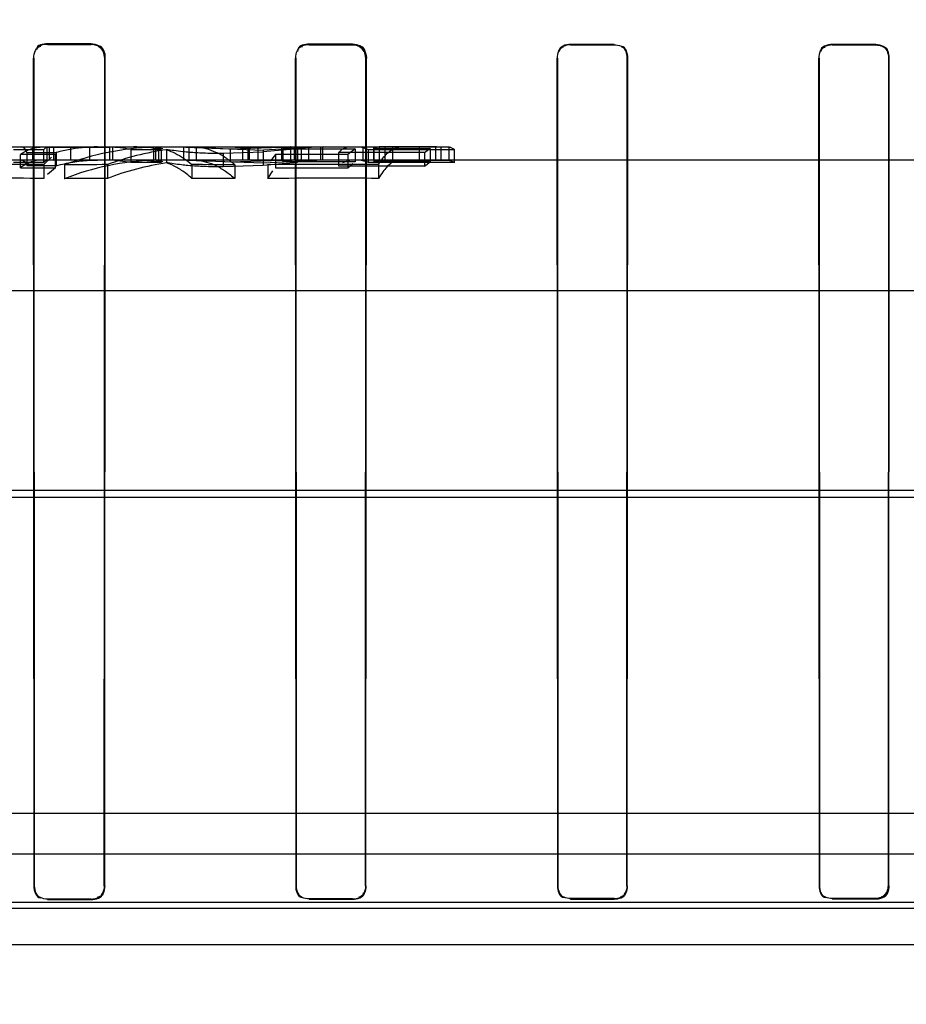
# Model space of a CAD drawing. Header units: millimetres. Extents: x 0 to 297, y 0 to 210.
# Tile 384 of 405: x 242.156 to 242.258, y 158.725 to 158.838. Entities that reach past the tile are written whole.
import ezdxf

# ---------------------------------------------------------------- set-up
doc = ezdxf.new("R2010")
doc.units = ezdxf.units.MM
doc.header["$LTSCALE"] = 16.335
doc.layers.get('0').update_dxf_attribs({"linetype": 'CONTINUOUS'})
for name, color, linetype in [('AXES_REF', 7, 'CONTINUOUS'), ('INTFCLR_1', 7, 'CONTINUOUS'), ('INTFCLR_144815', 7, 'CONTINUOUS'), ('INTFCLR_72935', 7, 'CONTINUOUS')]:
    doc.layers.add(name, color=color, linetype=linetype)

msp = doc.modelspace()

# ---------------------------------------------------------------- linework, layer by layer
at = {"color": 7, "linetype": 'Continuous'}
for radius in [4.8479140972, 4.8475, 4.8164570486]:
    msp.add_circle((241.5069109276, 154.9564782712), radius, dxfattribs=at)
msp.add_arc((241.5069109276, 154.9564782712), 4.8, 278.2771290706, 261.7228709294, dxfattribs=at)
at = {"layer": 'AXES_REF', "color": 7, "linetype": 'Continuous'}
msp.add_arc((241.5069109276, 154.9564782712), 4.91, 113.0826119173, 66.9173880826, dxfattribs=at)
at = {"layer": 'AXES_REF', "color": 9, "linetype": 'Continuous'}
msp.add_arc((241.5069109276, 154.9564782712), 4.4222561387, 94.4118118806, 85.5881881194, dxfattribs=at)
at = {"layer": 'INTFCLR_1', "color": 9, "linetype": 'Continuous'}
for p, q in [((242.1595507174, 158.8347510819), (242.1595507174, 158.8348109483)), ((242.1645507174, 158.8348036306), (242.1645507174, 158.8347442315)), ((242.1895507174, 158.8347154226), (242.1895507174, 158.8347729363)), ((242.1945507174, 158.8347679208), (242.1945507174, 158.8347107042)), ((242.2195507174, 158.8346920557), (242.2195507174, 158.8347481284)), ((242.2245507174, 158.8347451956), (242.2245507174, 158.8346892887)), ((242.2495507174, 158.8346801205), (242.2495507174, 158.8347354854)), ((242.2545507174, 158.8347345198), (242.2545507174, 158.8346792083)), ((242.1579220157, 158.8331826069), (242.1579819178, 158.8331826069)), ((242.1661084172, 158.8331826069), (242.1661673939, 158.8331826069)), ((242.1879606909, 158.8331826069), (242.1880181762, 158.8331826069)), ((242.1960756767, 158.8331826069), (242.1961325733, 158.8331826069)), ((242.2179860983, 158.8331826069), (242.2180420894, 158.8331826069)), ((242.2260549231, 158.8331826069), (242.2261105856, 158.8331826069)), ((242.2479993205, 158.8331826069), (242.2480545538, 158.8331826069)), ((242.2560454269, 158.8331826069), (242.2561005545, 158.8331826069)), ((242.1580354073, 158.7381826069), (242.1579789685, 158.7381826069)), ((242.1661113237, 158.7381826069), (242.1660556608, 158.7381826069)), ((242.1880697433, 158.7381826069), (242.188015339, 158.7381826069)), ((242.1960784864, 158.7381826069), (242.196024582, 158.7381826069)), ((242.2180924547, 158.7381826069), (242.218039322, 158.7381826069)), ((242.2260576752, 158.7381826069), (242.2260048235, 158.7381826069)), ((242.2481043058, 158.7381826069), (242.2480518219, 158.7381826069)), ((242.2560481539, 158.7381826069), (242.2559957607, 158.7381826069)), ((242.2545507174, 158.7367372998), (242.2545507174, 158.7366848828)), ((242.1595507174, 158.7366130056), (242.1595507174, 158.736669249)), ((242.1645507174, 158.7366757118), (242.1645507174, 158.7366198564)), ((242.1895507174, 158.7366486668), (242.1895507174, 158.7367029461)), ((242.1945507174, 158.7367074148), (242.1945507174, 158.7366533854)), ((242.2195507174, 158.7366720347), (242.2195507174, 158.736725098)), ((242.2245507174, 158.7367277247), (242.2245507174, 158.7366748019)), ((242.2495507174, 158.7366839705), (242.2495507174, 158.7367364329))]:
    msp.add_line(p, q, dxfattribs=at)
at = {"layer": 'INTFCLR_1', "color": 6, "linetype": 'Continuous'}
for p, q in [((242.1595507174, 158.8348109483), (242.1645507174, 158.8348036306)), ((242.1645507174, 158.8347442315), (242.1595507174, 158.8347510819)), ((242.1895507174, 158.8347729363), (242.1945507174, 158.8347679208)), ((242.1945507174, 158.8347107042), (242.1895507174, 158.8347154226)), ((242.2195507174, 158.8347481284), (242.2245507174, 158.8347451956)), ((242.2245507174, 158.8346892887), (242.2195507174, 158.8346920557)), ((242.2495507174, 158.8347354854), (242.2545507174, 158.8347345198)), ((242.2545507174, 158.8346792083), (242.2495507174, 158.8346801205)), ((242.1579220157, 158.8331826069), (242.1579789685, 158.7381826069)), ((242.1579819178, 158.8331826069), (242.1580354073, 158.7381826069)), ((242.1660556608, 158.7381826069), (242.1661084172, 158.8331826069)), ((242.1661113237, 158.7381826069), (242.1661673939, 158.8331826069)), ((242.1879606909, 158.8331826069), (242.1880153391, 158.7381826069)), ((242.1880181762, 158.8331826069), (242.1880697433, 158.7381826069)), ((242.196024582, 158.7381826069), (242.1960756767, 158.8331826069)), ((242.1960784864, 158.7381826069), (242.1961325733, 158.8331826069)), ((242.2179860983, 158.8331826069), (242.218039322, 158.7381826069)), ((242.2180420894, 158.8331826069), (242.2180924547, 158.7381826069)), ((242.2260048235, 158.7381826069), (242.2260549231, 158.8331826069)), ((242.2260576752, 158.7381826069), (242.2261105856, 158.8331826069)), ((242.2479993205, 158.8331826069), (242.2480518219, 158.7381826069)), ((242.2480545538, 158.8331826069), (242.2481043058, 158.7381826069)), ((242.2559957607, 158.7381826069), (242.2560454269, 158.8331826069)), ((242.2560481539, 158.7381826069), (242.2561005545, 158.8331826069)), ((242.2495507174, 158.736736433), (242.2545507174, 158.7367372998)), ((242.1595507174, 158.736669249), (242.1645507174, 158.7366757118)), ((242.1645507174, 158.7366198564), (242.1595507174, 158.7366130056)), ((242.1895507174, 158.7367029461), (242.1945507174, 158.7367074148)), ((242.1945507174, 158.7366533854), (242.1895507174, 158.7366486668)), ((242.2195507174, 158.736725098), (242.2245507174, 158.7367277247)), ((242.2245507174, 158.7366748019), (242.2195507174, 158.7366720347)), ((242.2545507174, 158.7366848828), (242.2495507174, 158.7366839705))]:
    msp.add_line(p, q, dxfattribs=at)
at = {"layer": 'INTFCLR_1', "color": 7, "linetype": 'Continuous'}
msp.add_line((242.1960756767, 158.8331826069), (242.1959593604, 158.833768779), dxfattribs=at)
for points in [[(242.1645507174, 158.8348036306), (242.1646209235, 158.8348020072), (242.164691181, 158.8347973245), (242.1647613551, 158.8347895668), (242.1648312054, 158.8347787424), (242.1649007, 158.8347648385), (242.1649700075, 158.8347477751), (242.1650390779, 158.8347274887), (242.1651076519, 158.8347039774), (242.1651755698, 158.8346772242)], [(242.1651522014, 158.8346227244), (242.1650880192, 158.8346480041), (242.1650227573, 158.8346704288), (242.1649565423, 158.8346899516), (242.1648893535, 158.8347065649), (242.1648214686, 158.8347201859), (242.1647534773, 158.8347307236), (242.1646856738, 158.834738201), (242.1646180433, 158.8347426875), (242.1645507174, 158.8347442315)], [(242.1960119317, 158.8337907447), (242.1960370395, 158.8337262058), (242.1960593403, 158.833660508), (242.1960787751, 158.8335937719), (242.1960953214, 158.833525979), (242.1961088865, 158.8334573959), (242.1961193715, 158.8333885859), (242.1961267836, 158.8333198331), (242.1961311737, 158.8332511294), (242.1961325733, 158.8331826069)], [(242.2555727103, 158.7371608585), (242.2556362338, 158.7372286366), (242.2556956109, 158.7373007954), (242.2557505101, 158.7373771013), (242.2558007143, 158.7374574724), (242.2558457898, 158.7375414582), (242.2558852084, 158.7376281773), (242.2559187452, 158.7377170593), (242.2559463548, 158.7378078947), (242.255967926, 158.7379002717), (242.2559833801, 158.7379937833), (242.2559926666, 158.7380880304), (242.2559957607, 158.7381826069)], [(242.2560481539, 158.7381826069), (242.256044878, 158.7380835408), (242.2560351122, 158.7379853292), (242.2560189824, 158.7378883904), (242.2559966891, 158.7377933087), (242.2559683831, 158.7377002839), (242.2559340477, 158.7376091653), (242.2558937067, 158.7375201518), (242.2558475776, 158.73743384), (242.2557958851, 158.7373506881), (242.2557388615, 158.7372710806), (242.255676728, 158.7371953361), (242.2556097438, 158.7371237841)], [(242.2545507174, 158.7367372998), (242.2546331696, 158.7367396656), (242.2547122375, 158.736746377), (242.2547877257, 158.7367569), (242.2548587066, 158.7367705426), (242.2549258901, 158.7367868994), (242.2549915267, 158.7368062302), (242.2550567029, 158.7368288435), (242.2551200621, 158.7368542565), (242.2551802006, 158.7368816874), (242.2552368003, 158.7369106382), (242.2552902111, 158.7369409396), (242.255340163, 158.7369720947), (242.2553866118, 158.7370037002), (242.2554297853, 158.7370355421), (242.255469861, 158.7370674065), (242.2555069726, 158.7370990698), (242.2555412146, 158.7371302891), (242.2555727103, 158.7371608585)], [(242.2556097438, 158.7371237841), (242.2555782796, 158.7370932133), (242.2555439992, 158.7370618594), (242.255506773, 158.7370299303), (242.2554665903, 158.7369977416), (242.2554232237, 158.7369654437), (242.2553762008, 158.7369330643), (242.2553250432, 158.7369007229), (242.2552699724, 158.7368690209), (242.2552116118, 158.7368387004), (242.2551499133, 158.7368100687), (242.2550849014, 158.7367834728), (242.2550174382, 158.7367595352), (242.2549485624, 158.7367387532), (242.2548774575, 158.736721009), (242.2548022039, 158.7367061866), (242.254722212, 158.7366947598), (242.2546383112, 158.7366874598), (242.2545507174, 158.7366848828)]]:
    msp.add_lwpolyline(points, dxfattribs=at)
at = {"layer": 'INTFCLR_1', "color": 6, "linetype": 'Continuous'}
for points in [[(242.1595507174, 158.8348109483), (242.1590847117, 158.8348116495), (242.1582869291, 158.8346779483), (242.1582875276, 158.8342119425)], [(242.1595507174, 158.8347510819), (242.1591025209, 158.8347517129), (242.1583348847, 158.8346239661), (242.1583354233, 158.8341757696)], [(242.1895507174, 158.8347154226), (242.1890401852, 158.8347159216), (242.1882231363, 158.8344611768), (242.1882237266, 158.8339506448)], [(242.1895507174, 158.8347729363), (242.1891019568, 158.8347734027), (242.1883301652, 158.8346524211), (242.1883307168, 158.8342036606)], [(242.2195507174, 158.8347481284), (242.2190325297, 158.8347484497), (242.2182007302, 158.8344943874), (242.2182013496, 158.8339762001)], [(242.2195507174, 158.8346920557), (242.2190506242, 158.8346923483), (242.218248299, 158.8344464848), (242.218248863, 158.8339463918)], [(242.2260549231, 158.8331826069), (242.2260554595, 158.8336608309), (242.2258507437, 158.8344443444), (242.2253725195, 158.834444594)], [(242.2261105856, 158.8331826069), (242.2261111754, 158.8336790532), (242.2258979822, 158.8344920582), (242.2254015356, 158.8344923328)], [(242.2495507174, 158.8347354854), (242.2490383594, 158.8347356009), (242.2482148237, 158.8344865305), (242.2482154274, 158.8339741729)], [(242.2495507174, 158.8346801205), (242.2490532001, 158.8346802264), (242.24825647, 158.8344332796), (242.2482570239, 158.8339357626)], [(242.2545507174, 158.8347345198), (242.2550600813, 158.8347344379), (242.2558807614, 158.8344904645), (242.2558801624, 158.8339811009)], [(242.2560454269, 158.8331826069), (242.2560459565, 158.8336591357), (242.2558398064, 158.8344388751), (242.2553632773, 158.8344389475)], [(242.1579789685, 158.7381826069), (242.1579789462, 158.7376668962), (242.1582257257, 158.7368356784), (242.1587414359, 158.7368364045)], [(242.1580354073, 158.7381826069), (242.1580353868, 158.7376795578), (242.1582848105, 158.7368737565), (242.1587878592, 158.7368744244)], [(242.1661113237, 158.7381826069), (242.1661113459, 158.7376631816), (242.165853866, 158.7368324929), (242.1653344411, 158.7368318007)], [(242.188015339, 158.7381826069), (242.1880153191, 158.7377038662), (242.1882089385, 158.7369130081), (242.1886876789, 158.7369134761)], [(242.1880697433, 158.7381826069), (242.1880697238, 158.7376874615), (242.1883201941, 158.7368973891), (242.1888153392, 158.7368978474)], [(242.1960784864, 158.7381826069), (242.1960785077, 158.7376687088), (242.1958152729, 158.7368515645), (242.1953013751, 158.7368510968)], [(242.218039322, 158.7381826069), (242.2180393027, 158.7377083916), (242.2182350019, 158.736927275), (242.2187092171, 158.7369275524)], [(242.2180924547, 158.7381826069), (242.2180924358, 158.7376929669), (242.2183430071, 158.7369135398), (242.218832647, 158.7369138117)], [(242.2260576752, 158.7381826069), (242.2260576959, 158.7376695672), (242.2257851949, 158.7368593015), (242.2252721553, 158.7368590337)], [(242.2480518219, 158.7381826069), (242.2480518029, 158.7377108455), (242.2482483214, 158.7369349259), (242.2487200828, 158.7369350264)], [(242.2481043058, 158.7381826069), (242.2481042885, 158.7377273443), (242.2482939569, 158.7369785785), (242.2487492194, 158.7369786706)], [(242.1645507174, 158.7366757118), (242.165032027, 158.7366763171), (242.1658172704, 158.7368878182), (242.165817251, 158.7373691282)], [(242.1945507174, 158.7367074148), (242.1950183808, 158.736707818), (242.1957843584, 158.7369080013), (242.1957843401, 158.737375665)], [(242.2245507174, 158.7367277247), (242.2250098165, 158.7367279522), (242.2257636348, 158.7369211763), (242.2257636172, 158.7373802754)]]:
    msp.add_open_spline(points, degree=3, dxfattribs=at)
at = {"layer": 'INTFCLR_1', "color": 7, "linetype": 'Continuous'}
for points in [[(242.1651755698, 158.8346772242), (242.1656441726, 158.8344803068), (242.1661382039, 158.8340023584), (242.166137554, 158.8334940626)], [(242.1661084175, 158.8331826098), (242.1661090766, 158.8336709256), (242.1659101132, 158.8344769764), (242.1654217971, 158.8344766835)], [(242.1661084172, 158.8331826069), (242.16610899, 158.8336610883), (242.1658906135, 158.8342726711), (242.1654494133, 158.834457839)], [(242.1661673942, 158.8331826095), (242.1661681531, 158.8336891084), (242.1659623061, 158.8345255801), (242.1654558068, 158.8345251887)], [(242.1945507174, 158.8347679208), (242.1950104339, 158.8347674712), (242.1956156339, 158.8345907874), (242.1957916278, 158.8341660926)], [(242.1959593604, 158.833768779), (242.1957740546, 158.8342158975), (242.1953163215, 158.8346837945), (242.1948323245, 158.8346842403)], [(242.196075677, 158.8331826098), (242.1960762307, 158.8336647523), (242.1958737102, 158.8344574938), (242.1953915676, 158.8344570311)], [(242.1961325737, 158.8331826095), (242.1961332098, 158.8336829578), (242.1959228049, 158.8345056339), (242.1954224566, 158.8345050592)], [(242.2545507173, 158.7367373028), (242.255005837, 158.7367375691), (242.2557538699, 158.7369274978), (242.2557539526, 158.7373826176)], [(242.2545507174, 158.7366848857), (242.2550223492, 158.7366851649), (242.2557975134, 158.7368820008), (242.2557975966, 158.7373536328)]]:
    msp.add_open_spline(points, degree=3, dxfattribs=at)
at = {"layer": 'INTFCLR_144815', "color": 9, "linetype": 'Continuous'}
for p, q in [((242.1545720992, 158.822978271), (242.1693959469, 158.8229782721)), ((242.171208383, 158.8229782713), (242.1784434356, 158.8229782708)), ((242.1843120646, 158.8211102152), (242.1843120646, 158.8226236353)), ((242.1873703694, 158.822978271), (242.2041766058, 158.8229782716)), ((242.4404953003, 158.8214782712), (241.968878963, 158.8214782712)), ((242.1797004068, 158.822255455), (242.1797004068, 158.8207278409)), ((242.5888027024, 158.8064782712), (241.998449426, 158.8064782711)), ((242.6440459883, 158.7835717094), (241.9365231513, 158.7835717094)), ((241.9800077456, 158.7827866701), (242.6108605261, 158.7827866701)), ((242.4970052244, 158.7418272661), (242.0370962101, 158.7418272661)), ((242.1231874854, 158.7356267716), (242.4109139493, 158.7356267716)), ((242.4064449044, 158.7362657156), (242.1276564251, 158.7362634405)), ((241.8744742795, 158.7314782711), (242.6834933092, 158.7314782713))]:
    msp.add_line(p, q, dxfattribs=at)
at = {"layer": 'INTFCLR_144815', "color": 6, "linetype": 'Continuous'}
for p, q in [((242.1556668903, 158.8226941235), (242.1591395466, 158.8226941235)), ((242.1578307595, 158.8229782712), (242.1578307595, 158.8214782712)), ((242.1591395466, 158.8211833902), (242.1591395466, 158.8226941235)), ((242.1594882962, 158.8229628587), (242.1594882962, 158.8214622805)), ((242.1594882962, 158.8229628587), (242.1666525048, 158.8229628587)), ((242.1597517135, 158.8229782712), (242.1597517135, 158.8214782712)), ((242.1600851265, 158.8229782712), (242.1602822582, 158.8229124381)), ((242.1602822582, 158.8229124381), (242.161306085, 158.8229709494)), ((242.1602822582, 158.8214099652), (242.1602822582, 158.8229124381)), ((242.1621906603, 158.8229782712), (242.1621906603, 158.8214782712)), ((242.164422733, 158.8214782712), (242.164422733, 158.8229782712)), ((242.1666525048, 158.8229627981), (242.1666525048, 158.8214622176)), ((242.1669905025, 158.8229782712), (242.1669905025, 158.8214782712)), ((242.169112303, 158.8226927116), (242.169112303, 158.8211819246)), ((242.169112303, 158.8226927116), (242.1725886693, 158.8226927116)), ((242.1693959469, 158.8229782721), (242.171208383, 158.8229782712)), ((242.171208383, 158.8229782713), (242.171698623, 158.8229588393)), ((242.171698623, 158.8229588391), (242.171698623, 158.8214581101)), ((242.1719228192, 158.8229782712), (242.1719228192, 158.8214782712)), ((242.1720190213, 158.8229639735), (242.1727844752, 158.8227996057)), ((242.1723284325, 158.8214782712), (242.1723284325, 158.8229782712)), ((242.1725886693, 158.8226966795), (242.1725886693, 158.8211860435)), ((242.1731928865, 158.822726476), (242.1732012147, 158.8211448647)), ((242.174368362, 158.8229782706), (242.1843120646, 158.8226236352)), ((242.1751521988, 158.8229782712), (242.1751521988, 158.8214782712)), ((242.1755840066, 158.8229782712), (242.1805203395, 158.8227565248)), ((242.1757602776, 158.8229782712), (242.1757602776, 158.8214782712)), ((242.1766309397, 158.8229589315), (242.1773807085, 158.8229761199)), ((242.1766309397, 158.8214582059), (242.1766309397, 158.8229589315)), ((242.1784434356, 158.8229782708), (242.1873703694, 158.822978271)), ((242.1784434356, 158.8229782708), (242.1836627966, 158.8229270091)), ((242.1805203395, 158.8227565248), (242.1864119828, 158.8229371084)), ((242.1805203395, 158.8227565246), (242.1805203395, 158.8212481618)), ((242.1819004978, 158.8229782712), (242.1819004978, 158.8214782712)), ((242.1825172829, 158.8229782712), (242.1825172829, 158.8214782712)), ((242.1826684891, 158.8229782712), (242.1826684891, 158.8214782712)), ((242.1874794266, 158.8229782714), (242.1836627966, 158.8229270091)), ((242.1836627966, 158.8229270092), (242.1836627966, 158.8214250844)), ((242.1882373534, 158.8227506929), (242.1842786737, 158.8224081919)), ((242.1911987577, 158.8229782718), (242.1843120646, 158.8226236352)), ((242.1864119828, 158.821435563), (242.1864119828, 158.8229371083)), ((242.1864119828, 158.8229371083), (242.1876438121, 158.8228280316)), ((242.1873703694, 158.8229782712), (242.1865530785, 158.8227725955)), ((242.1865530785, 158.8227780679), (242.1865530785, 158.8212705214)), ((242.1865530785, 158.8227780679), (242.1948483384, 158.8227780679)), ((242.1874117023, 158.8229782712), (242.1874117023, 158.8214782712)), ((242.1874782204, 158.8214782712), (242.1874782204, 158.8229782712)), ((242.1878552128, 158.8229782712), (242.1878552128, 158.8214782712)), ((242.1882373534, 158.8227506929), (242.1882373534, 158.8212421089)), ((242.1886423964, 158.8229782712), (242.1886423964, 158.8214782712)), ((242.1895201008, 158.8214782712), (242.1895201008, 158.8229782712)), ((242.1909086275, 158.8214782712), (242.1909086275, 158.8229782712)), ((242.1911163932, 158.8214782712), (242.1911163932, 158.8229782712)), ((242.1948483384, 158.822779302), (242.194004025, 158.8221305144)), ((242.1948483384, 158.822779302), (242.1948483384, 158.8212718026)), ((242.1954592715, 158.8229782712), (242.1963554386, 158.822696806)), ((242.1957069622, 158.8229782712), (242.1957069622, 158.8214782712)), ((242.1963554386, 158.8211861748), (242.1963554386, 158.822696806)), ((242.1963554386, 158.8226941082), (242.2062243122, 158.8226941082)), ((242.1969376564, 158.8229782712), (242.1969376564, 158.8214782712)), ((242.1969898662, 158.822793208), (242.1969898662, 158.8212862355)), ((242.1969898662, 158.822793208), (242.2034417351, 158.822793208)), ((242.1976094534, 158.8229742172), (242.1976094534, 158.8214740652)), ((242.2040613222, 158.8229739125), (242.1976094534, 158.8229739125)), ((242.1982327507, 158.8229782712), (242.1982327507, 158.8214782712)), ((242.1991343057, 158.8229542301), (242.1988712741, 158.8229782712)), ((242.2055861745, 158.8229549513), (242.1991343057, 158.8229549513)), ((242.1991343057, 158.8229542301), (242.1991343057, 158.821453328)), ((242.2022086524, 158.8214782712), (242.2022086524, 158.8229782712)), ((242.2034417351, 158.8227900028), (242.2028073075, 158.8223174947)), ((242.2034417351, 158.8227900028), (242.2034417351, 158.8212829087)), ((242.2041766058, 158.8229782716), (242.2040613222, 158.8229736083)), ((242.2040613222, 158.8229739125), (242.2040613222, 158.8214737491)), ((242.2041766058, 158.8229782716), (242.2046846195, 158.8229782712)), ((242.2046846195, 158.8229782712), (242.2046846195, 158.8214782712)), ((242.2055861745, 158.8229549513), (242.2055861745, 158.8214540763)), ((242.2062243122, 158.8211833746), (242.2062243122, 158.8226941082)), ((242.156442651, 158.8205984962), (242.156442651, 158.8221309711)), ((242.1604495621, 158.8221309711), (242.156442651, 158.8221309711)), ((242.1571657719, 158.8223479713), (242.1605568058, 158.8223479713)), ((242.1571657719, 158.8223476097), (242.1571657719, 158.8208235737)), ((242.1591186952, 158.8209501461), (242.1600016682, 158.8217883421)), ((242.1602822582, 158.8214099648), (242.1600851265, 158.8214782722)), ((242.1604495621, 158.8205925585), (242.1604495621, 158.8221252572)), ((242.1605568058, 158.8223479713), (242.1605568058, 158.8208239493)), ((242.1618190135, 158.8214782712), (242.1607866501, 158.8214474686)), ((242.171698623, 158.8214581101), (242.1712083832, 158.8214782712)), ((242.1843120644, 158.8211102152), (242.1743683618, 158.8214782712)), ((242.1805203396, 158.8212481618), (242.175584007, 158.8214782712)), ((242.1777558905, 158.8214782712), (242.1770052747, 158.8214693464)), ((242.1836627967, 158.8214250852), (242.1784434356, 158.8214782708)), ((242.1797004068, 158.8222554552), (242.1842786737, 158.8224081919)), ((242.1836627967, 158.8214250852), (242.1874794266, 158.8214782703)), ((242.1842786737, 158.8224081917), (242.1842786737, 158.8208864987)), ((242.1911987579, 158.8214782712), (242.1843120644, 158.8211102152)), ((242.1857087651, 158.8221167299), (242.1851239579, 158.821389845)), ((242.194004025, 158.8221279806), (242.1857087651, 158.8221279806)), ((242.1857087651, 158.8221167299), (242.1857087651, 158.820583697)), ((242.1865530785, 158.8212648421), (242.1873703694, 158.8214782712)), ((242.2028073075, 158.8223243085), (242.1929384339, 158.8223243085)), ((242.1929384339, 158.8223203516), (242.1929384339, 158.820795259)), ((242.1943054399, 158.8214782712), (242.1933915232, 158.8211747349)), ((242.194004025, 158.8221279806), (242.194004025, 158.8205953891)), ((242.1963554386, 158.8211861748), (242.1954592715, 158.8214782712)), ((242.1976094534, 158.8214737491), (242.2040613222, 158.8214737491)), ((242.1988712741, 158.8214782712), (242.1991343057, 158.821453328)), ((242.2028073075, 158.8223243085), (242.2028073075, 158.8207993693)), ((242.2040613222, 158.8214734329), (242.2041766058, 158.8214782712)), ((242.1591395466, 158.8211833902), (242.1556668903, 158.8211833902)), ((242.156442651, 158.8205984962), (242.1604495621, 158.8205984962)), ((242.1605568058, 158.8208239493), (242.1571657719, 158.8208239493)), ((242.1591186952, 158.8209501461), (242.1591186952, 158.8193699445)), ((242.1666525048, 158.8214622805), (242.1594882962, 158.8214622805)), ((242.1604495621, 158.8205925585), (242.1595574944, 158.8198343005)), ((242.1614905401, 158.8209163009), (242.1614905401, 158.8193346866)), ((242.1664228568, 158.8209517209), (242.1664228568, 158.819371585)), ((242.1725886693, 158.8211819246), (242.169112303, 158.8211819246)), ((242.1720183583, 158.8214633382), (242.1727918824, 158.8212914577)), ((242.1761109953, 158.8209542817), (242.1761109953, 158.8193742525)), ((242.1797004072, 158.8207278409), (242.1842786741, 158.8208864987)), ((242.1864119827, 158.821435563), (242.1805203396, 158.8212481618)), ((242.181043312, 158.8209239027), (242.181043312, 158.819342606)), ((242.1842786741, 158.8208864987), (242.1882373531, 158.8212421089)), ((242.1848358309, 158.8209452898), (242.1848358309, 158.8193648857)), ((242.1857087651, 158.8205953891), (242.194004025, 158.8205953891)), ((242.1948483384, 158.8212705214), (242.1865530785, 158.8212705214)), ((242.1882373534, 158.8212421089), (242.1870248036, 158.8213882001)), ((242.1929384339, 158.8207993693), (242.2028073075, 158.8207993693)), ((242.194004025, 158.8205980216), (242.1945652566, 158.8210988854)), ((242.2062243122, 158.8211833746), (242.1963554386, 158.8211833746)), ((242.2034417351, 158.8212862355), (242.1969898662, 158.8212862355)), ((242.1975243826, 158.820952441), (242.1975243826, 158.8193723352)), ((242.1991343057, 158.8214540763), (242.2055861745, 158.8214540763)), ((242.2028073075, 158.8207922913), (242.2034417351, 158.8212829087)), ((242.1848358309, 158.8193648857), (242.1854146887, 158.820233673)), ((242.5493198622, 158.7464782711), (242.02131236, 158.7464782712))]:
    msp.add_line(p, q, dxfattribs=at)
for points in [[(242.1591395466, 158.8226897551), (242.1591782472, 158.8227369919), (242.1592169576, 158.8227800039), (242.1592556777, 158.8228187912), (242.1592944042, 158.822853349), (242.1593331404, 158.8228836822), (242.1593718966, 158.8229098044), (242.1594106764, 158.8229317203), (242.1594494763, 158.8229494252), (242.1594882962, 158.8229629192)], [(242.1976094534, 158.822974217), (242.1975404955, 158.8229673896), (242.1974715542, 158.8229572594), (242.1974026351, 158.8229438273), (242.1973337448, 158.8229270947), (242.1972648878, 158.822907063), (242.1971960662, 158.8228837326), (242.1971272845, 158.8228571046), (242.1970585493, 158.8228271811), (242.1969898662, 158.8227939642)], [(242.2062243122, 158.8226987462), (242.2061535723, 158.8227414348), (242.2060827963, 158.8227805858), (242.2060119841, 158.8228161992), (242.2059411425, 158.8228482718), (242.2058702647, 158.8228768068), (242.205799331, 158.8229018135), (242.2057283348, 158.8229232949), (242.2056572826, 158.8229412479), (242.2055861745, 158.8229556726)], [(242.1969898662, 158.8212870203), (242.1970585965, 158.8213215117), (242.1971273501, 158.8213525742), (242.1971961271, 158.8213802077), (242.1972649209, 158.82140441), (242.1973337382, 158.8214251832), (242.1974025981, 158.8214425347), (242.1974715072, 158.8214564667), (242.1975404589, 158.8214669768), (242.1976094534, 158.8214740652)], [(242.1594882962, 158.8214623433), (242.1594494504, 158.8214483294), (242.1594106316, 158.8214299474), (242.1593718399, 158.8214071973), (242.1593330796, 158.8213800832), (242.1592943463, 158.821348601), (242.1592556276, 158.8213127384), (242.1592169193, 158.8212724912), (242.1591782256, 158.8212278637), (242.1591395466, 158.8211788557)], [(242.2055861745, 158.8214548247), (242.2056573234, 158.821439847), (242.2057284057, 158.8214212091), (242.2057994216, 158.8213989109), (242.2058703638, 158.821372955), (242.2059412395, 158.8213433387), (242.20601207, 158.8213100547), (242.2060828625, 158.8212731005), (242.2061536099, 158.8212324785), (242.2062243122, 158.8211881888)]]:
    msp.add_lwpolyline(points, dxfattribs=at)
for centre, radius, start, end in [((242.1728128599, 158.7908636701), 0.0321145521, 91.98831919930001, 110.6438857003), ((242.1777844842, 158.7901159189), 0.0328622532, 98.01712248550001, 110.2266078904), ((242.1658931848, 158.8049739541), 0.0180049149, 79.7006410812, 87.5829453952), ((242.1693917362, 158.8046940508), 0.0182841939, 79.9303058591, 89.98680544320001), ((242.1693848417, 158.8037743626), 0.0177040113, 79.5739420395, 89.9640598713), ((242.1531690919, 157.7506229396), 1.0703437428, 89.68151454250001, 90.3497599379), ((242.1717243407, 157.7392047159), 1.0817599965, 90.2807959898, 90.5420447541), ((242.172817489, 158.7904883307), 0.0309901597, 92.0690632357, 111.4381893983), ((242.1777941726, 158.7897486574), 0.0317304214, 98.32277566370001, 111.0002348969), ((242.165899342, 158.8041716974), 0.0173069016, 79.3012249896, 87.5058131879), ((242.1718992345, 157.7366504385), 1.0843120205, 89.51681503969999, 89.7774471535), ((242.1918163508, 157.6915917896), 1.1293750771, 89.71041726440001, 90.35413998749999), ((242.1531689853, 157.7923454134), 1.0270417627, 89.6680805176, 90.36450071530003), ((242.1717008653, 157.7841030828), 1.0352819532, 90.29210295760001, 90.56508086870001), ((242.1718828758, 157.7759464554), 1.0434363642, 89.49698793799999, 89.7678305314), ((242.1918160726, 157.7356988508), 1.0836885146, 89.6981941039, 90.3690554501)]:
    msp.add_arc(centre, radius, start, end, dxfattribs=at)
for points, knots in [([(242.156442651, 158.8221345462), (242.1567030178, 158.8223128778), (242.1572324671, 158.8226193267), (242.1580771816, 158.8229120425), (242.1586517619, 158.8229782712), (242.158931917, 158.8229782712)], [0, 0, 0, 0, 0.3552943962, 0.6845921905, 1, 1, 1, 1]), ([(242.1652964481, 158.8229782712), (242.1647698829, 158.8229782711), (242.1637086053, 158.8229316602), (242.1621227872, 158.8227211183), (242.1610756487, 158.8224874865), (242.1605568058, 158.8223483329)], [0, 0, 0, 0, 0.3295454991, 0.6638117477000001, 1, 1, 1, 1]), ([(242.1731928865, 158.822726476), (242.1734775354, 158.8226793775), (242.1740968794, 158.8225795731), (242.1749793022, 158.8224729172), (242.1758268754, 158.8223946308), (242.1766189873, 158.8223375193), (242.1774860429, 158.8222936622), (242.1785234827, 158.8222626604), (242.179279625, 158.8222564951), (242.1797004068, 158.8222554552)], [0, 0, 0, 0, 0.132501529, 0.2880629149, 0.4080839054, 0.5233817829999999, 0.6527561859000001, 0.8067566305, 1, 1, 1, 1]), ([(242.1732012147, 158.8226570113), (242.1735395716, 158.8225461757), (242.1742187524, 158.8222632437), (242.1751941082, 158.8216865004), (242.1758089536, 158.8212128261), (242.1761109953, 158.8209542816)], [0, 0, 0, 0, 0.3150314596, 0.6482155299, 1, 1, 1, 1]), ([(242.181043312, 158.8209239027), (242.1807043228, 158.8212177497), (242.1800145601, 158.8217492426), (242.178912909, 158.82237411), (242.177785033, 158.8227918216), (242.1770138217, 158.8229283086), (242.1766309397, 158.8229589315)], [0, 0, 0, 0, 0.2725716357, 0.5273624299, 0.7666263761, 1, 1, 1, 1]), ([(242.1975243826, 158.820952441), (242.1976792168, 158.8212067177), (242.1979871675, 158.8216624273), (242.1987024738, 158.8224981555), (242.1994889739, 158.8229782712), (242.2000548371, 158.8229782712)], [0, 0, 0, 0, 0.2677326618, 0.4911124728, 1, 1, 1, 1]), ([(242.158931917, 158.8214782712), (242.1586511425, 158.8214782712), (242.1580750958, 158.8214091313), (242.1572296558, 158.8211044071), (242.1567022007, 158.820786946), (242.156442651, 158.8206022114)], [0, 0, 0, 0, 0.3145739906, 0.6430700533, 1, 1, 1, 1]), ([(242.1605568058, 158.8208243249), (242.1608668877, 158.8209107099), (242.1614903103, 158.8210668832), (242.1624348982, 158.8212502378), (242.1633851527, 158.8213816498), (242.1643396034, 158.8214606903), (242.1649775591, 158.8214782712), (242.1652964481, 158.8214782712)], [0, 0, 0, 0, 0.2012328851, 0.4015582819, 0.6012628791, 0.8006431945, 1, 1, 1, 1]), ([(242.2000548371, 158.8214782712), (242.1996934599, 158.8214782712), (242.1988612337, 158.8211509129), (242.1980984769, 158.8202820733), (242.1976758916, 158.8196315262), (242.1975243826, 158.8193723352)], [0, 0, 0, 0, 0.3176499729, 0.7361028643, 1, 1, 1, 1]), ([(242.1731928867, 158.8212169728), (242.1734609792, 158.8211709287), (242.1740372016, 158.8210739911), (242.1748541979, 158.8209687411), (242.1757481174, 158.8208777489), (242.1766147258, 158.8208126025), (242.1775684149, 158.8207641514), (242.1785756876, 158.820734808), (242.179300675, 158.8207288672), (242.1797004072, 158.8207278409)], [0, 0, 0, 0, 0.1248861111, 0.2682328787, 0.3780925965, 0.537391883, 0.667159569, 0.8164782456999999, 1, 1, 1, 1]), ([(242.1761109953, 158.8193742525), (242.1759056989, 158.819557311), (242.1753537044, 158.8200153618), (242.1743990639, 158.8206492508), (242.1736039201, 158.8210079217), (242.1732012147, 158.8211448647)], [0, 0, 0, 0, 0.240859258, 0.6275327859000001, 1, 1, 1, 1]), ([(242.1766309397, 158.8214582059), (242.1770159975, 158.821426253), (242.1777946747, 158.8212827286), (242.1789268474, 158.8208445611), (242.1800259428, 158.8201933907), (242.1807086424, 158.8196448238), (242.181043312, 158.819342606)], [0, 0, 0, 0, 0.232907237, 0.4737967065, 0.7281823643, 1, 1, 1, 1])]:
    msp.add_open_spline(points, degree=3, knots=knots, dxfattribs=at)
for points in [[(242.1571657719, 158.8223476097), (242.1570443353, 158.8226088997), (242.1568627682, 158.822978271), (242.1565746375, 158.8229782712)], [(242.1929384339, 158.8223203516), (242.1931969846, 158.8225712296), (242.1934872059, 158.8229049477), (242.1938474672, 158.8229049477)], [(242.1565746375, 158.8214782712), (242.1568235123, 158.8214782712), (242.1570031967, 158.8211797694), (242.15710484, 158.8209525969)]]:
    msp.add_open_spline(points, degree=3, dxfattribs=at)
at = {"layer": 'INTFCLR_72935', "color": 9, "linetype": 'Continuous'}
for p, q in [((242.1595507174, 158.8348109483), (242.1595507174, 158.8347510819)), ((242.1645507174, 158.8347442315), (242.1645507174, 158.8348036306)), ((242.1895507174, 158.8347729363), (242.1895507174, 158.8347154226)), ((242.1945507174, 158.8347107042), (242.1945507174, 158.8347679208)), ((242.2195507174, 158.8347481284), (242.2195507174, 158.8346920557)), ((242.2245507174, 158.8346892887), (242.2245507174, 158.8347451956)), ((242.2495507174, 158.8347354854), (242.2495507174, 158.8346801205)), ((242.2545507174, 158.8346792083), (242.2545507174, 158.8347345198)), ((242.1579819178, 158.8331826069), (242.1579220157, 158.8331826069)), ((242.1661673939, 158.8331826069), (242.1661084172, 158.8331826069)), ((242.1880181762, 158.8331826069), (242.1879606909, 158.8331826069)), ((242.1961325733, 158.8331826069), (242.1960756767, 158.8331826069)), ((242.2180420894, 158.8331826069), (242.2179860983, 158.8331826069)), ((242.2261105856, 158.8331826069), (242.2260549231, 158.8331826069)), ((242.2480545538, 158.8331826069), (242.2479993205, 158.8331826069)), ((242.2561005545, 158.8331826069), (242.2560454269, 158.8331826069)), ((242.1579789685, 158.7381826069), (242.1580354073, 158.7381826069)), ((242.1660556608, 158.7381826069), (242.1661113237, 158.7381826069)), ((242.1880153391, 158.7381826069), (242.1880697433, 158.7381826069)), ((242.196024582, 158.7381826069), (242.1960784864, 158.7381826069)), ((242.218039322, 158.7381826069), (242.2180924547, 158.7381826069)), ((242.2260048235, 158.7381826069), (242.2260576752, 158.7381826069)), ((242.2480518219, 158.7381826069), (242.2481043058, 158.7381826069)), ((242.2559957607, 158.7381826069), (242.2560481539, 158.7381826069)), ((242.2545507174, 158.7366848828), (242.2545507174, 158.7367372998)), ((242.1595507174, 158.736669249), (242.1595507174, 158.7366130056)), ((242.1645507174, 158.7366198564), (242.1645507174, 158.7366757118)), ((242.1895507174, 158.7367029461), (242.1895507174, 158.7366486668)), ((242.1945507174, 158.7366533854), (242.1945507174, 158.7367074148)), ((242.2195507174, 158.736725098), (242.2195507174, 158.7366720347)), ((242.2245507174, 158.7366748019), (242.2245507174, 158.7367277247)), ((242.2495507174, 158.736736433), (242.2495507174, 158.7366839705))]:
    msp.add_line(p, q, dxfattribs=at)
at = {"layer": 'INTFCLR_72935', "color": 6, "linetype": 'Continuous'}
for p, q in [((242.1645507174, 158.8348036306), (242.1595507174, 158.8348109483)), ((242.1595507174, 158.8347510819), (242.1645507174, 158.8347442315)), ((242.1945507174, 158.8347679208), (242.1895507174, 158.8347729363)), ((242.1895507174, 158.8347154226), (242.1945507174, 158.8347107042)), ((242.2245507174, 158.8347451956), (242.2195507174, 158.8347481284)), ((242.2195507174, 158.8346920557), (242.2245507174, 158.8346892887)), ((242.2545507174, 158.8347345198), (242.2495507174, 158.8347354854)), ((242.2495507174, 158.8346801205), (242.2545507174, 158.8346792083)), ((242.1579220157, 158.8331826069), (242.1579789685, 158.7381826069)), ((242.1580354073, 158.7381826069), (242.1579819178, 158.8331826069)), ((242.1661084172, 158.8331826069), (242.1660556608, 158.7381826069)), ((242.1661113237, 158.7381826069), (242.1661673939, 158.8331826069)), ((242.1879606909, 158.8331826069), (242.1880153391, 158.7381826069)), ((242.1880697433, 158.7381826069), (242.1880181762, 158.8331826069)), ((242.1960756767, 158.8331826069), (242.196024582, 158.7381826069)), ((242.1960784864, 158.7381826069), (242.1961325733, 158.8331826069)), ((242.2179860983, 158.8331826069), (242.218039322, 158.7381826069)), ((242.2180924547, 158.7381826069), (242.2180420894, 158.8331826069)), ((242.2260549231, 158.8331826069), (242.2260048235, 158.7381826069)), ((242.2260576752, 158.7381826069), (242.2261105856, 158.8331826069)), ((242.2479993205, 158.8331826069), (242.2480518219, 158.7381826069)), ((242.2481043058, 158.7381826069), (242.2480545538, 158.8331826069)), ((242.2560454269, 158.8331826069), (242.2559957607, 158.7381826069)), ((242.2560481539, 158.7381826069), (242.2561005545, 158.8331826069)), ((242.2545507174, 158.7367372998), (242.2495507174, 158.736736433)), ((242.1645507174, 158.7366757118), (242.1595507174, 158.736669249)), ((242.1595507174, 158.7366130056), (242.1645507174, 158.7366198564)), ((242.1945507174, 158.7367074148), (242.1895507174, 158.7367029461)), ((242.1895507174, 158.7366486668), (242.1945507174, 158.7366533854)), ((242.2245507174, 158.7367277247), (242.2195507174, 158.736725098)), ((242.2195507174, 158.7366720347), (242.2245507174, 158.7366748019)), ((242.2495507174, 158.7366839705), (242.2545507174, 158.7366848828))]:
    msp.add_line(p, q, dxfattribs=at)
at = {"layer": 'INTFCLR_72935', "color": 7, "linetype": 'Continuous'}
msp.add_line((242.1959596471, 158.8337680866), (242.1960756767, 158.8331826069), dxfattribs=at)
for points in [[(242.2559957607, 158.7381826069), (242.2559925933, 158.7380869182), (242.2559831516, 158.7379920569), (242.2559675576, 158.7378984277), (242.2559460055, 158.7378065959), (242.2559186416, 158.7377167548), (242.2558854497, 158.7376287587), (242.2558464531, 158.7375428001), (242.2558018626, 158.737459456), (242.2557518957, 158.7373791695), (242.2556967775, 158.7373023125), (242.2556367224, 158.737229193), (242.2555719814, 158.7371601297)], [(242.2556089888, 158.7371230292), (242.2556749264, 158.7371932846), (242.2557365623, 158.7372680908), (242.2557935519, 158.7373472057), (242.2558456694, 158.737430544), (242.2558924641, 158.7375176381), (242.2559333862, 158.7376075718), (242.2559682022, 158.7376997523), (242.2559968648, 158.7377939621), (242.2560192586, 158.7378897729), (242.2560353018, 158.7379867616), (242.2560449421, 158.7380845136), (242.2560481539, 158.7381826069)], [(242.2555719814, 158.7371601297), (242.2555415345, 158.7371305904), (242.2555083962, 158.7371003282), (242.2554724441, 158.7370695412), (242.2554336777, 158.7370385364), (242.2553918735, 158.7370074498), (242.2553465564, 158.7369762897), (242.2552972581, 158.7369451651), (242.2552442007, 158.7369146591), (242.2551879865, 158.736885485), (242.2551285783, 158.7368579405), (242.255065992, 158.7368323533), (242.2550010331, 158.7368093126), (242.2549347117, 158.736789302), (242.2548662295, 158.7367722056), (242.2547936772, 158.736757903), (242.2547164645, 158.7367468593), (242.2546354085, 158.7367397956), (242.2545507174, 158.7367372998)], [(242.2545507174, 158.7366848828), (242.2546367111, 158.7366873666), (242.2547190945, 158.7366944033), (242.254797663, 158.7367054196), (242.2548714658, 158.7367196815), (242.2549412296, 158.7367367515), (242.2550092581, 158.736756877), (242.2550766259, 158.7367803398), (242.2551419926, 158.7368066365), (242.2552040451, 158.7368350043), (242.2552625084, 158.73686496), (242.2553176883, 158.7368963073), (242.255369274, 158.7369285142), (242.2554172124, 158.7369611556), (242.2554617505, 158.7369940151), (242.2555030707, 158.7370268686), (242.2555413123, 158.7370594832), (242.2555765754, 158.7370916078), (242.2556089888, 158.7371230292)]]:
    msp.add_lwpolyline(points, dxfattribs=at)
at = {"layer": 'INTFCLR_72935', "color": 6, "linetype": 'Continuous'}
for points in [[(242.1579819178, 158.8331826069), (242.1579812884, 158.8337063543), (242.1582444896, 158.834543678), (242.1587682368, 158.8345429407)], [(242.1595507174, 158.8348109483), (242.159082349, 158.8348116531), (242.1582819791, 158.8346742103), (242.1582825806, 158.8342058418)], [(242.1645507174, 158.8348036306), (242.1650606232, 158.8348029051), (242.165898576, 158.8345889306), (242.1658979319, 158.8340790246)], [(242.1661084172, 158.8331826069), (242.1661089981, 158.833673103), (242.1659063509, 158.8344802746), (242.1654158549, 158.8344809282)], [(242.1880181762, 158.8331826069), (242.1880175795, 158.8336987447), (242.1882834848, 158.8345198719), (242.1887996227, 158.8345193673)], [(242.1895507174, 158.8347729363), (242.1890988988, 158.8347734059), (242.1883236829, 158.8346476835), (242.1883242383, 158.834195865)], [(242.1945507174, 158.8347679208), (242.1950471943, 158.8347674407), (242.1958650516, 158.8345626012), (242.1958644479, 158.8340661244)], [(242.2180420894, 158.8331826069), (242.2180415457, 158.8336647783), (242.2182523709, 158.8344528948), (242.2187345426, 158.8344526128)], [(242.2195507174, 158.8347481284), (242.2190310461, 158.8347484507), (242.218198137, 158.8344914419), (242.2181987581, 158.8339717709)], [(242.2245507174, 158.8346892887), (242.2250134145, 158.8346890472), (242.2257825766, 158.8345112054), (242.2257820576, 158.8340485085)], [(242.2261105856, 158.8331826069), (242.2261111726, 158.8336766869), (242.2259023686, 158.834487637), (242.2254082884, 158.8344879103)], [(242.2480545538, 158.8331826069), (242.2480540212, 158.8336610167), (242.2482632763, 158.8344427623), (242.2487416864, 158.8344426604)], [(242.2495507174, 158.8347354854), (242.249035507, 158.8347356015), (242.2482098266, 158.8344808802), (242.2482104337, 158.8339656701)], [(242.2545507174, 158.8346792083), (242.2550137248, 158.8346791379), (242.2557811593, 158.834496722), (242.2557806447, 158.8340337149)], [(242.2561005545, 158.8331826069), (242.2561011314, 158.8336732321), (242.2558938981, 158.8344787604), (242.2554032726, 158.8344788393)], [(242.1579789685, 158.7381826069), (242.157978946, 158.7376614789), (242.1582364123, 158.7368261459), (242.1587575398, 158.7368268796)], [(242.1660556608, 158.7381826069), (242.166055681, 158.7376808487), (242.1658056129, 158.736879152), (242.1653038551, 158.736878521)], [(242.1880153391, 158.7381826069), (242.1880153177, 158.7376697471), (242.1882740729, 158.7368509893), (242.1887869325, 158.7368514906)], [(242.196024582, 158.7381826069), (242.1960246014, 158.7376864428), (242.1957698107, 158.7368978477), (242.1952736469, 158.73689742)], [(242.218039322, 158.7381826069), (242.2180393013, 158.7376745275), (242.2183002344, 158.7368662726), (242.2188083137, 158.7368665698)], [(242.2260048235, 158.7381826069), (242.2260048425, 158.7376873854), (242.2257415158, 158.7369054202), (242.2252462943, 158.7369051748)], [(242.2480518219, 158.7381826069), (242.2480518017, 158.7376787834), (242.2483101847, 158.7368772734), (242.2488140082, 158.7368773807)], [(242.1595507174, 158.736669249), (242.1590642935, 158.7366686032), (242.1582713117, 158.7368847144), (242.1582713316, 158.7373711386)], [(242.1645507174, 158.7366198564), (242.1650533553, 158.7366205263), (242.1658705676, 158.7368465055), (242.1658705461, 158.7373491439)], [(242.1895507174, 158.7367029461), (242.189078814, 158.7367025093), (242.1883068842, 158.7369071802), (242.1883069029, 158.7373790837)], [(242.1945507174, 158.7366533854), (242.195038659, 158.7366538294), (242.1958353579, 158.7368672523), (242.1958353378, 158.7373551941)], [(242.2195507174, 158.736725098), (242.219086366, 158.7367248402), (242.2183266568, 158.7369258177), (242.2183266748, 158.7373901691)], [(242.2245507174, 158.7366748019), (242.2250281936, 158.7366750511), (242.2258108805, 158.7368784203), (242.2258108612, 158.7373558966)], [(242.2495507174, 158.736736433), (242.2490922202, 158.7367363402), (242.2483405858, 158.7369318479), (242.2483406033, 158.7373903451)]]:
    msp.add_open_spline(points, degree=3, dxfattribs=at)
at = {"layer": 'INTFCLR_72935', "color": 7, "linetype": 'Continuous'}
for points in [[(242.1945507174, 158.8347107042), (242.1950604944, 158.8347102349), (242.1956786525, 158.8344143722), (242.1958735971, 158.833943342)], [(242.1945507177, 158.8347107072), (242.1950283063, 158.8347102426), (242.1958161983, 158.834514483), (242.1958151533, 158.8340368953)], [(242.2559957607, 158.7381826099), (242.2559955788, 158.737727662), (242.2558061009, 158.7369797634), (242.2553511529, 158.7369795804)], [(242.2560481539, 158.7381826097), (242.2560479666, 158.7377111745), (242.2558516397, 158.7369361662), (242.2553802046, 158.7369359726)]]:
    msp.add_open_spline(points, degree=3, dxfattribs=at)

doc.saveas('drawing.dxf')
